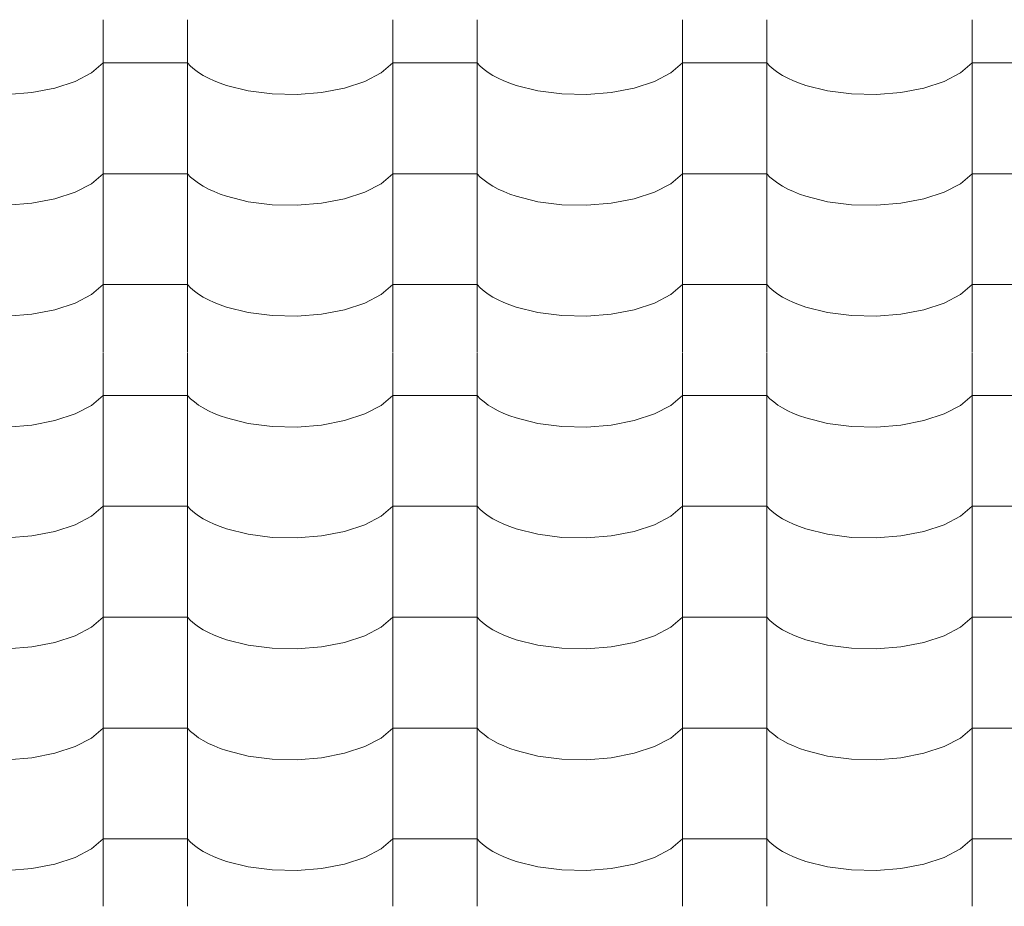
# Model space of a CAD drawing. Header units: millimetres. Extents: x -36478 to 31050, y -14815 to 11827.
# Tile 311 of 656: x -12654 to -12093, y 7967 to 8472. Entities that reach past the tile are written whole.
import ezdxf

# ---------------------------------------------------------------- set-up
doc = ezdxf.new("R2010")
doc.units = ezdxf.units.MM
doc.header["$MEASUREMENT"] = 0
doc.layers.add('Nové_Výplně - Povrchové', color=7, linetype='Continuous')

# ---------------------------------------------------------------- blocks, each defined once
blk = doc.blocks.new('*X13')
at = {"layer": 'Nové_Výplně - Povrchové', "color": 21, "linetype": 'Continuous', "lineweight": 20, "true_color": 0xffaaaa}
for p, q in [((-12606.72, 8471.93), (-12606.72, 8409.05)), ((-12558.69, 8471.93), (-12558.69, 8409.05)), ((-12441.72, 8471.93), (-12441.72, 8409.05)), ((-12393.69, 8471.93), (-12393.69, 8409.05)), ((-12276.72, 8471.93), (-12276.72, 8409.05)), ((-12228.69, 8471.93), (-12228.69, 8409.05)), ((-12111.72, 8471.93), (-12111.72, 8409.05)), ((-12613.39, 8441.71), (-12606.72, 8447.4)), ((-12582.71, 8447.4), (-12606.72, 8447.4)), ((-12558.69, 8447.4), (-12582.71, 8447.4)), ((-12558.69, 8447.4), (-12556.86, 8445.5)), ((-12448.39, 8441.71), (-12441.72, 8447.4)), ((-12417.71, 8447.4), (-12441.72, 8447.4)), ((-12393.69, 8447.4), (-12417.71, 8447.4)), ((-12393.69, 8447.4), (-12391.86, 8445.5)), ((-12283.39, 8441.71), (-12276.72, 8447.4)), ((-12252.71, 8447.4), (-12276.72, 8447.4)), ((-12228.69, 8447.4), (-12252.71, 8447.4)), ((-12228.69, 8447.4), (-12226.86, 8445.5)), ((-12118.39, 8441.71), (-12111.72, 8447.4)), ((-12087.71, 8447.4), (-12111.72, 8447.4)), ((-12622.7, 8436.84), (-12613.39, 8441.71)), ((-12556.86, 8445.5), (-12554.74, 8443.67)), ((-12554.74, 8443.67), (-12552.34, 8441.92)), ((-12552.34, 8441.92), (-12549.65, 8440.25)), ((-12457.7, 8436.84), (-12448.39, 8441.71)), ((-12391.86, 8445.5), (-12389.74, 8443.67)), ((-12389.74, 8443.67), (-12387.34, 8441.92)), ((-12387.34, 8441.92), (-12384.65, 8440.25)), ((-12292.7, 8436.84), (-12283.39, 8441.71)), ((-12226.86, 8445.5), (-12224.74, 8443.67)), ((-12224.74, 8443.67), (-12222.34, 8441.92)), ((-12222.34, 8441.92), (-12219.65, 8440.25)), ((-12127.7, 8436.84), (-12118.39, 8441.71)), ((-12634.18, 8433.05), (-12622.7, 8436.84)), ((-12549.65, 8440.25), (-12546.71, 8438.67)), ((-12546.71, 8438.67), (-12543.53, 8437.19)), ((-12543.53, 8437.19), (-12540.12, 8435.82)), ((-12540.12, 8435.82), (-12536.5, 8434.57)), ((-12469.18, 8433.05), (-12457.7, 8436.84)), ((-12384.65, 8440.25), (-12381.71, 8438.67)), ((-12381.71, 8438.67), (-12378.53, 8437.19)), ((-12378.53, 8437.19), (-12375.12, 8435.82)), ((-12375.12, 8435.82), (-12371.5, 8434.57)), ((-12304.18, 8433.05), (-12292.7, 8436.84)), ((-12219.65, 8440.25), (-12216.71, 8438.67)), ((-12216.71, 8438.67), (-12213.53, 8437.19)), ((-12213.53, 8437.19), (-12210.12, 8435.82)), ((-12210.12, 8435.82), (-12206.5, 8434.57)), ((-12139.18, 8433.05), (-12127.7, 8436.84)), ((-12661.21, 8429.39), (-12647.24, 8430.52)), ((-12647.24, 8430.52), (-12634.18, 8433.05)), ((-12536.5, 8434.57), (-12524.05, 8431.46)), ((-12524.05, 8431.46), (-12510.39, 8429.71)), ((-12510.39, 8429.71), (-12496.21, 8429.39)), ((-12496.21, 8429.39), (-12482.24, 8430.52)), ((-12482.24, 8430.52), (-12469.18, 8433.05)), ((-12371.5, 8434.57), (-12359.05, 8431.46)), ((-12359.05, 8431.46), (-12345.39, 8429.71)), ((-12345.39, 8429.71), (-12331.21, 8429.39)), ((-12331.21, 8429.39), (-12317.24, 8430.52)), ((-12317.24, 8430.52), (-12304.18, 8433.05)), ((-12206.5, 8434.57), (-12194.05, 8431.46)), ((-12194.05, 8431.46), (-12180.39, 8429.71)), ((-12180.39, 8429.71), (-12166.21, 8429.39)), ((-12166.21, 8429.39), (-12152.24, 8430.52)), ((-12152.24, 8430.52), (-12139.18, 8433.05)), ((-12606.72, 8408.82), (-12606.72, 8345.95)), ((-12558.69, 8408.82), (-12558.69, 8345.95)), ((-12441.72, 8408.82), (-12441.72, 8345.95)), ((-12393.69, 8408.82), (-12393.69, 8345.95)), ((-12276.72, 8408.82), (-12276.72, 8345.95)), ((-12228.69, 8408.82), (-12228.69, 8345.95)), ((-12111.72, 8408.82), (-12111.72, 8345.95)), ((-12613.39, 8378.6), (-12606.72, 8384.29)), ((-12582.71, 8384.29), (-12606.72, 8384.29)), ((-12558.69, 8384.29), (-12582.71, 8384.29)), ((-12558.69, 8384.29), (-12556.86, 8382.4)), ((-12556.86, 8382.4), (-12554.74, 8380.57)), ((-12554.74, 8380.57), (-12552.34, 8378.81)), ((-12448.39, 8378.6), (-12441.72, 8384.29)), ((-12417.71, 8384.29), (-12441.72, 8384.29)), ((-12393.69, 8384.29), (-12417.71, 8384.29)), ((-12393.69, 8384.29), (-12391.86, 8382.4)), ((-12391.86, 8382.4), (-12389.74, 8380.57)), ((-12389.74, 8380.57), (-12387.34, 8378.81)), ((-12283.39, 8378.6), (-12276.72, 8384.29)), ((-12252.71, 8384.29), (-12276.72, 8384.29)), ((-12228.69, 8384.29), (-12252.71, 8384.29)), ((-12228.69, 8384.29), (-12226.86, 8382.4)), ((-12226.86, 8382.4), (-12224.74, 8380.57)), ((-12224.74, 8380.57), (-12222.34, 8378.81)), ((-12118.39, 8378.6), (-12111.72, 8384.29)), ((-12087.71, 8384.29), (-12111.72, 8384.29)), ((-12634.18, 8369.94), (-12622.7, 8373.74)), ((-12622.7, 8373.74), (-12613.39, 8378.6)), ((-12552.34, 8378.81), (-12549.65, 8377.14)), ((-12549.65, 8377.14), (-12546.71, 8375.56)), ((-12546.71, 8375.56), (-12543.53, 8374.08)), ((-12543.53, 8374.08), (-12540.12, 8372.71)), ((-12469.18, 8369.94), (-12457.7, 8373.74)), ((-12457.7, 8373.74), (-12448.39, 8378.6)), ((-12387.34, 8378.81), (-12384.65, 8377.14)), ((-12384.65, 8377.14), (-12381.71, 8375.56)), ((-12381.71, 8375.56), (-12378.53, 8374.08)), ((-12378.53, 8374.08), (-12375.12, 8372.71)), ((-12304.18, 8369.94), (-12292.7, 8373.74)), ((-12292.7, 8373.74), (-12283.39, 8378.6)), ((-12222.34, 8378.81), (-12219.65, 8377.14)), ((-12219.65, 8377.14), (-12216.71, 8375.56)), ((-12216.71, 8375.56), (-12213.53, 8374.08)), ((-12213.53, 8374.08), (-12210.12, 8372.71)), ((-12139.18, 8369.94), (-12127.7, 8373.74)), ((-12127.7, 8373.74), (-12118.39, 8378.6)), ((-12647.24, 8367.42), (-12634.18, 8369.94)), ((-12540.12, 8372.71), (-12536.5, 8371.46)), ((-12536.5, 8371.46), (-12524.05, 8368.36)), ((-12524.05, 8368.36), (-12510.39, 8366.6)), ((-12482.24, 8367.42), (-12469.18, 8369.94)), ((-12375.12, 8372.71), (-12371.5, 8371.46)), ((-12371.5, 8371.46), (-12359.05, 8368.36)), ((-12359.05, 8368.36), (-12345.39, 8366.6)), ((-12317.24, 8367.42), (-12304.18, 8369.94)), ((-12210.12, 8372.71), (-12206.5, 8371.46)), ((-12206.5, 8371.46), (-12194.05, 8368.36)), ((-12194.05, 8368.36), (-12180.39, 8366.6)), ((-12152.24, 8367.42), (-12139.18, 8369.94)), ((-12661.21, 8366.28), (-12647.24, 8367.42)), ((-12510.39, 8366.6), (-12496.21, 8366.28)), ((-12496.21, 8366.28), (-12482.24, 8367.42)), ((-12345.39, 8366.6), (-12331.21, 8366.28)), ((-12331.21, 8366.28), (-12317.24, 8367.42)), ((-12180.39, 8366.6), (-12166.21, 8366.28)), ((-12166.21, 8366.28), (-12152.24, 8367.42)), ((-12606.72, 8345.72), (-12606.72, 8282.84)), ((-12558.69, 8345.72), (-12558.69, 8282.84)), ((-12441.72, 8345.72), (-12441.72, 8282.84)), ((-12393.69, 8345.72), (-12393.69, 8282.84)), ((-12276.72, 8345.72), (-12276.72, 8282.84)), ((-12228.69, 8345.72), (-12228.69, 8282.84)), ((-12111.72, 8345.72), (-12111.72, 8282.84)), ((-12613.39, 8315.5), (-12606.72, 8321.19)), ((-12582.71, 8321.19), (-12606.72, 8321.19)), ((-12558.69, 8321.19), (-12582.71, 8321.19)), ((-12558.69, 8321.19), (-12556.86, 8319.29)), ((-12556.86, 8319.29), (-12554.74, 8317.46)), ((-12554.74, 8317.46), (-12552.34, 8315.71)), ((-12448.39, 8315.5), (-12441.72, 8321.19)), ((-12417.71, 8321.19), (-12441.72, 8321.19)), ((-12393.69, 8321.19), (-12417.71, 8321.19)), ((-12393.69, 8321.19), (-12391.86, 8319.29)), ((-12391.86, 8319.29), (-12389.74, 8317.46)), ((-12389.74, 8317.46), (-12387.34, 8315.71)), ((-12283.39, 8315.5), (-12276.72, 8321.19)), ((-12252.71, 8321.19), (-12276.72, 8321.19)), ((-12228.69, 8321.19), (-12252.71, 8321.19)), ((-12228.69, 8321.19), (-12226.86, 8319.29)), ((-12226.86, 8319.29), (-12224.74, 8317.46)), ((-12224.74, 8317.46), (-12222.34, 8315.71)), ((-12118.39, 8315.5), (-12111.72, 8321.19)), ((-12087.71, 8321.19), (-12111.72, 8321.19)), ((-12622.7, 8310.63), (-12613.39, 8315.5)), ((-12552.34, 8315.71), (-12549.65, 8314.04)), ((-12549.65, 8314.04), (-12546.71, 8312.46)), ((-12546.71, 8312.46), (-12543.53, 8310.98)), ((-12457.7, 8310.63), (-12448.39, 8315.5)), ((-12387.34, 8315.71), (-12384.65, 8314.04)), ((-12384.65, 8314.04), (-12381.71, 8312.46)), ((-12381.71, 8312.46), (-12378.53, 8310.98)), ((-12292.7, 8310.63), (-12283.39, 8315.5)), ((-12222.34, 8315.71), (-12219.65, 8314.04)), ((-12219.65, 8314.04), (-12216.71, 8312.46)), ((-12216.71, 8312.46), (-12213.53, 8310.98)), ((-12127.7, 8310.63), (-12118.39, 8315.5)), ((-12647.24, 8304.31), (-12634.18, 8306.84)), ((-12634.18, 8306.84), (-12622.7, 8310.63)), ((-12543.53, 8310.98), (-12540.12, 8309.61)), ((-12540.12, 8309.61), (-12536.5, 8308.36)), ((-12536.5, 8308.36), (-12524.05, 8305.25)), ((-12482.24, 8304.31), (-12469.18, 8306.84)), ((-12469.18, 8306.84), (-12457.7, 8310.63)), ((-12378.53, 8310.98), (-12375.12, 8309.61)), ((-12375.12, 8309.61), (-12371.5, 8308.36)), ((-12371.5, 8308.36), (-12359.05, 8305.25)), ((-12317.24, 8304.31), (-12304.18, 8306.84)), ((-12304.18, 8306.84), (-12292.7, 8310.63)), ((-12213.53, 8310.98), (-12210.12, 8309.61)), ((-12210.12, 8309.61), (-12206.5, 8308.36)), ((-12206.5, 8308.36), (-12194.05, 8305.25)), ((-12152.24, 8304.31), (-12139.18, 8306.84)), ((-12139.18, 8306.84), (-12127.7, 8310.63)), ((-12661.21, 8303.18), (-12647.24, 8304.31)), ((-12524.05, 8305.25), (-12510.39, 8303.5)), ((-12510.39, 8303.5), (-12496.21, 8303.18)), ((-12496.21, 8303.18), (-12482.24, 8304.31)), ((-12359.05, 8305.25), (-12345.39, 8303.5)), ((-12345.39, 8303.5), (-12331.21, 8303.18)), ((-12331.21, 8303.18), (-12317.24, 8304.31)), ((-12194.05, 8305.25), (-12180.39, 8303.5)), ((-12180.39, 8303.5), (-12166.21, 8303.18)), ((-12166.21, 8303.18), (-12152.24, 8304.31)), ((-12606.72, 8282.61), (-12606.72, 8219.74)), ((-12558.69, 8282.61), (-12558.69, 8219.74)), ((-12441.72, 8282.61), (-12441.72, 8219.74)), ((-12393.69, 8282.61), (-12393.69, 8219.74)), ((-12276.72, 8282.61), (-12276.72, 8219.74)), ((-12228.69, 8282.61), (-12228.69, 8219.74)), ((-12111.72, 8282.61), (-12111.72, 8219.74)), ((-12613.39, 8252.39), (-12606.72, 8258.08)), ((-12582.71, 8258.08), (-12606.72, 8258.08)), ((-12558.69, 8258.08), (-12582.71, 8258.08)), ((-12558.69, 8258.08), (-12556.86, 8256.19)), ((-12556.86, 8256.19), (-12554.74, 8254.36)), ((-12448.39, 8252.39), (-12441.72, 8258.08)), ((-12417.71, 8258.08), (-12441.72, 8258.08)), ((-12393.69, 8258.08), (-12417.71, 8258.08)), ((-12393.69, 8258.08), (-12391.86, 8256.19)), ((-12391.86, 8256.19), (-12389.74, 8254.36)), ((-12283.39, 8252.39), (-12276.72, 8258.08)), ((-12252.71, 8258.08), (-12276.72, 8258.08)), ((-12228.69, 8258.08), (-12252.71, 8258.08)), ((-12228.69, 8258.08), (-12226.86, 8256.19)), ((-12226.86, 8256.19), (-12224.74, 8254.36)), ((-12118.39, 8252.39), (-12111.72, 8258.08)), ((-12087.71, 8258.08), (-12111.72, 8258.08)), ((-12622.7, 8247.53), (-12613.39, 8252.39)), ((-12554.74, 8254.36), (-12552.34, 8252.6)), ((-12552.34, 8252.6), (-12549.65, 8250.93)), ((-12549.65, 8250.93), (-12546.71, 8249.35)), ((-12457.7, 8247.53), (-12448.39, 8252.39)), ((-12389.74, 8254.36), (-12387.34, 8252.6)), ((-12387.34, 8252.6), (-12384.65, 8250.93)), ((-12384.65, 8250.93), (-12381.71, 8249.35)), ((-12292.7, 8247.53), (-12283.39, 8252.39)), ((-12224.74, 8254.36), (-12222.34, 8252.6)), ((-12222.34, 8252.6), (-12219.65, 8250.93)), ((-12219.65, 8250.93), (-12216.71, 8249.35)), ((-12127.7, 8247.53), (-12118.39, 8252.39)), ((-12634.18, 8243.73), (-12622.7, 8247.53)), ((-12546.71, 8249.35), (-12543.53, 8247.88)), ((-12543.53, 8247.88), (-12540.12, 8246.51)), ((-12540.12, 8246.51), (-12536.5, 8245.25)), ((-12536.5, 8245.25), (-12524.05, 8242.15)), ((-12469.18, 8243.73), (-12457.7, 8247.53)), ((-12381.71, 8249.35), (-12378.53, 8247.88)), ((-12378.53, 8247.88), (-12375.12, 8246.51)), ((-12375.12, 8246.51), (-12371.5, 8245.25)), ((-12371.5, 8245.25), (-12359.05, 8242.15)), ((-12304.18, 8243.73), (-12292.7, 8247.53)), ((-12216.71, 8249.35), (-12213.53, 8247.88)), ((-12213.53, 8247.88), (-12210.12, 8246.51)), ((-12210.12, 8246.51), (-12206.5, 8245.25)), ((-12206.5, 8245.25), (-12194.05, 8242.15)), ((-12139.18, 8243.73), (-12127.7, 8247.53)), ((-12661.21, 8240.07), (-12647.24, 8241.21)), ((-12647.24, 8241.21), (-12634.18, 8243.73)), ((-12524.05, 8242.15), (-12510.39, 8240.39)), ((-12510.39, 8240.39), (-12496.21, 8240.07)), ((-12496.21, 8240.07), (-12482.24, 8241.21)), ((-12482.24, 8241.21), (-12469.18, 8243.73)), ((-12359.05, 8242.15), (-12345.39, 8240.39)), ((-12345.39, 8240.39), (-12331.21, 8240.07)), ((-12331.21, 8240.07), (-12317.24, 8241.21)), ((-12317.24, 8241.21), (-12304.18, 8243.73)), ((-12194.05, 8242.15), (-12180.39, 8240.39)), ((-12180.39, 8240.39), (-12166.21, 8240.07)), ((-12166.21, 8240.07), (-12152.24, 8241.21)), ((-12152.24, 8241.21), (-12139.18, 8243.73)), ((-12606.72, 8219.51), (-12606.72, 8156.63)), ((-12558.69, 8219.51), (-12558.69, 8156.63)), ((-12441.72, 8219.51), (-12441.72, 8156.63)), ((-12393.69, 8219.51), (-12393.69, 8156.63)), ((-12276.72, 8219.51), (-12276.72, 8156.63)), ((-12228.69, 8219.51), (-12228.69, 8156.63)), ((-12111.72, 8219.51), (-12111.72, 8156.63)), ((-12613.39, 8189.29), (-12606.72, 8194.98)), ((-12582.71, 8194.98), (-12606.72, 8194.98)), ((-12558.69, 8194.98), (-12582.71, 8194.98)), ((-12558.69, 8194.98), (-12556.86, 8193.08)), ((-12448.39, 8189.29), (-12441.72, 8194.98)), ((-12417.71, 8194.98), (-12441.72, 8194.98)), ((-12393.69, 8194.98), (-12417.71, 8194.98)), ((-12393.69, 8194.98), (-12391.86, 8193.08)), ((-12283.39, 8189.29), (-12276.72, 8194.98)), ((-12252.71, 8194.98), (-12276.72, 8194.98)), ((-12228.69, 8194.98), (-12252.71, 8194.98)), ((-12228.69, 8194.98), (-12226.86, 8193.08)), ((-12118.39, 8189.29), (-12111.72, 8194.98)), ((-12087.71, 8194.98), (-12111.72, 8194.98)), ((-12622.7, 8184.42), (-12613.39, 8189.29)), ((-12556.86, 8193.08), (-12554.74, 8191.25)), ((-12554.74, 8191.25), (-12552.34, 8189.5)), ((-12552.34, 8189.5), (-12549.65, 8187.83)), ((-12457.7, 8184.42), (-12448.39, 8189.29)), ((-12391.86, 8193.08), (-12389.74, 8191.25)), ((-12389.74, 8191.25), (-12387.34, 8189.5)), ((-12387.34, 8189.5), (-12384.65, 8187.83)), ((-12292.7, 8184.42), (-12283.39, 8189.29)), ((-12226.86, 8193.08), (-12224.74, 8191.25)), ((-12224.74, 8191.25), (-12222.34, 8189.5)), ((-12222.34, 8189.5), (-12219.65, 8187.83)), ((-12127.7, 8184.42), (-12118.39, 8189.29)), ((-12634.18, 8180.63), (-12622.7, 8184.42)), ((-12549.65, 8187.83), (-12546.71, 8186.25)), ((-12546.71, 8186.25), (-12543.53, 8184.77)), ((-12543.53, 8184.77), (-12540.12, 8183.4)), ((-12540.12, 8183.4), (-12536.5, 8182.15)), ((-12469.18, 8180.63), (-12457.7, 8184.42)), ((-12384.65, 8187.83), (-12381.71, 8186.25)), ((-12381.71, 8186.25), (-12378.53, 8184.77)), ((-12378.53, 8184.77), (-12375.12, 8183.4)), ((-12375.12, 8183.4), (-12371.5, 8182.15)), ((-12304.18, 8180.63), (-12292.7, 8184.42)), ((-12219.65, 8187.83), (-12216.71, 8186.25)), ((-12216.71, 8186.25), (-12213.53, 8184.77)), ((-12213.53, 8184.77), (-12210.12, 8183.4)), ((-12210.12, 8183.4), (-12206.5, 8182.15)), ((-12139.18, 8180.63), (-12127.7, 8184.42)), ((-12661.21, 8176.97), (-12647.24, 8178.1)), ((-12647.24, 8178.1), (-12634.18, 8180.63)), ((-12536.5, 8182.15), (-12524.05, 8179.04)), ((-12524.05, 8179.04), (-12510.39, 8177.29)), ((-12510.39, 8177.29), (-12496.21, 8176.97)), ((-12496.21, 8176.97), (-12482.24, 8178.1)), ((-12482.24, 8178.1), (-12469.18, 8180.63)), ((-12371.5, 8182.15), (-12359.05, 8179.04)), ((-12359.05, 8179.04), (-12345.39, 8177.29)), ((-12345.39, 8177.29), (-12331.21, 8176.97)), ((-12331.21, 8176.97), (-12317.24, 8178.1)), ((-12317.24, 8178.1), (-12304.18, 8180.63)), ((-12206.5, 8182.15), (-12194.05, 8179.04)), ((-12194.05, 8179.04), (-12180.39, 8177.29)), ((-12180.39, 8177.29), (-12166.21, 8176.97)), ((-12166.21, 8176.97), (-12152.24, 8178.1)), ((-12152.24, 8178.1), (-12139.18, 8180.63)), ((-12606.72, 8156.41), (-12606.72, 8093.53)), ((-12558.69, 8156.41), (-12558.69, 8093.53)), ((-12441.72, 8156.41), (-12441.72, 8093.53)), ((-12393.69, 8156.41), (-12393.69, 8093.53)), ((-12276.72, 8156.41), (-12276.72, 8093.53)), ((-12228.69, 8156.41), (-12228.69, 8093.53)), ((-12111.72, 8156.41), (-12111.72, 8093.53)), ((-12613.39, 8126.18), (-12606.72, 8131.87)), ((-12582.71, 8131.87), (-12606.72, 8131.87)), ((-12558.69, 8131.87), (-12582.71, 8131.87)), ((-12558.69, 8131.87), (-12556.86, 8129.98)), ((-12556.86, 8129.98), (-12554.74, 8128.15)), ((-12554.74, 8128.15), (-12552.34, 8126.39)), ((-12448.39, 8126.18), (-12441.72, 8131.87)), ((-12417.71, 8131.87), (-12441.72, 8131.87)), ((-12393.69, 8131.87), (-12417.71, 8131.87)), ((-12393.69, 8131.87), (-12391.86, 8129.98)), ((-12391.86, 8129.98), (-12389.74, 8128.15)), ((-12389.74, 8128.15), (-12387.34, 8126.39)), ((-12283.39, 8126.18), (-12276.72, 8131.87)), ((-12252.71, 8131.87), (-12276.72, 8131.87)), ((-12228.69, 8131.87), (-12252.71, 8131.87)), ((-12228.69, 8131.87), (-12226.86, 8129.98)), ((-12226.86, 8129.98), (-12224.74, 8128.15)), ((-12224.74, 8128.15), (-12222.34, 8126.39)), ((-12118.39, 8126.18), (-12111.72, 8131.87)), ((-12087.71, 8131.87), (-12111.72, 8131.87)), ((-12634.18, 8117.53), (-12622.7, 8121.32)), ((-12622.7, 8121.32), (-12613.39, 8126.18)), ((-12552.34, 8126.39), (-12549.65, 8124.72)), ((-12549.65, 8124.72), (-12546.71, 8123.14)), ((-12546.71, 8123.14), (-12543.53, 8121.67)), ((-12543.53, 8121.67), (-12540.12, 8120.3)), ((-12469.18, 8117.53), (-12457.7, 8121.32)), ((-12457.7, 8121.32), (-12448.39, 8126.18)), ((-12387.34, 8126.39), (-12384.65, 8124.72)), ((-12384.65, 8124.72), (-12381.71, 8123.14)), ((-12381.71, 8123.14), (-12378.53, 8121.67)), ((-12378.53, 8121.67), (-12375.12, 8120.3)), ((-12304.18, 8117.53), (-12292.7, 8121.32)), ((-12292.7, 8121.32), (-12283.39, 8126.18)), ((-12222.34, 8126.39), (-12219.65, 8124.72)), ((-12219.65, 8124.72), (-12216.71, 8123.14)), ((-12216.71, 8123.14), (-12213.53, 8121.67)), ((-12213.53, 8121.67), (-12210.12, 8120.3)), ((-12139.18, 8117.53), (-12127.7, 8121.32)), ((-12127.7, 8121.32), (-12118.39, 8126.18)), ((-12647.24, 8115), (-12634.18, 8117.53)), ((-12540.12, 8120.3), (-12536.5, 8119.04)), ((-12536.5, 8119.04), (-12524.05, 8115.94)), ((-12524.05, 8115.94), (-12510.39, 8114.18)), ((-12482.24, 8115), (-12469.18, 8117.53)), ((-12375.12, 8120.3), (-12371.5, 8119.04)), ((-12371.5, 8119.04), (-12359.05, 8115.94)), ((-12359.05, 8115.94), (-12345.39, 8114.18)), ((-12317.24, 8115), (-12304.18, 8117.53)), ((-12210.12, 8120.3), (-12206.5, 8119.04)), ((-12206.5, 8119.04), (-12194.05, 8115.94)), ((-12194.05, 8115.94), (-12180.39, 8114.18)), ((-12152.24, 8115), (-12139.18, 8117.53)), ((-12661.21, 8113.86), (-12647.24, 8115)), ((-12510.39, 8114.18), (-12496.21, 8113.86)), ((-12496.21, 8113.86), (-12482.24, 8115)), ((-12345.39, 8114.18), (-12331.21, 8113.86)), ((-12331.21, 8113.86), (-12317.24, 8115)), ((-12180.39, 8114.18), (-12166.21, 8113.86)), ((-12166.21, 8113.86), (-12152.24, 8115)), ((-12606.72, 8093.3), (-12606.72, 8030.42)), ((-12558.69, 8093.3), (-12558.69, 8030.42)), ((-12441.72, 8093.3), (-12441.72, 8030.42)), ((-12393.69, 8093.3), (-12393.69, 8030.42)), ((-12276.72, 8093.3), (-12276.72, 8030.42)), ((-12228.69, 8093.3), (-12228.69, 8030.42)), ((-12111.72, 8093.3), (-12111.72, 8030.42)), ((-12613.39, 8063.08), (-12606.72, 8068.77)), ((-12582.71, 8068.77), (-12606.72, 8068.77)), ((-12558.69, 8068.77), (-12582.71, 8068.77)), ((-12558.69, 8068.77), (-12556.86, 8066.87)), ((-12556.86, 8066.87), (-12554.74, 8065.04)), ((-12554.74, 8065.04), (-12552.34, 8063.29)), ((-12448.39, 8063.08), (-12441.72, 8068.77)), ((-12417.71, 8068.77), (-12441.72, 8068.77)), ((-12393.69, 8068.77), (-12417.71, 8068.77)), ((-12393.69, 8068.77), (-12391.86, 8066.87)), ((-12391.86, 8066.87), (-12389.74, 8065.04)), ((-12389.74, 8065.04), (-12387.34, 8063.29)), ((-12283.39, 8063.08), (-12276.72, 8068.77)), ((-12252.71, 8068.77), (-12276.72, 8068.77)), ((-12228.69, 8068.77), (-12252.71, 8068.77)), ((-12228.69, 8068.77), (-12226.86, 8066.87)), ((-12226.86, 8066.87), (-12224.74, 8065.04)), ((-12224.74, 8065.04), (-12222.34, 8063.29)), ((-12118.39, 8063.08), (-12111.72, 8068.77)), ((-12087.71, 8068.77), (-12111.72, 8068.77)), ((-12622.7, 8058.21), (-12613.39, 8063.08)), ((-12552.34, 8063.29), (-12549.65, 8061.62)), ((-12549.65, 8061.62), (-12546.71, 8060.04)), ((-12546.71, 8060.04), (-12543.53, 8058.56)), ((-12457.7, 8058.21), (-12448.39, 8063.08)), ((-12387.34, 8063.29), (-12384.65, 8061.62)), ((-12384.65, 8061.62), (-12381.71, 8060.04)), ((-12381.71, 8060.04), (-12378.53, 8058.56)), ((-12292.7, 8058.21), (-12283.39, 8063.08)), ((-12222.34, 8063.29), (-12219.65, 8061.62)), ((-12219.65, 8061.62), (-12216.71, 8060.04)), ((-12216.71, 8060.04), (-12213.53, 8058.56)), ((-12127.7, 8058.21), (-12118.39, 8063.08)), ((-12647.24, 8051.89), (-12634.18, 8054.42)), ((-12634.18, 8054.42), (-12622.7, 8058.21)), ((-12543.53, 8058.56), (-12540.12, 8057.19)), ((-12540.12, 8057.19), (-12536.5, 8055.94)), ((-12536.5, 8055.94), (-12524.05, 8052.84)), ((-12482.24, 8051.89), (-12469.18, 8054.42)), ((-12469.18, 8054.42), (-12457.7, 8058.21)), ((-12378.53, 8058.56), (-12375.12, 8057.19)), ((-12375.12, 8057.19), (-12371.5, 8055.94)), ((-12371.5, 8055.94), (-12359.05, 8052.84)), ((-12317.24, 8051.89), (-12304.18, 8054.42)), ((-12304.18, 8054.42), (-12292.7, 8058.21)), ((-12213.53, 8058.56), (-12210.12, 8057.19)), ((-12210.12, 8057.19), (-12206.5, 8055.94)), ((-12206.5, 8055.94), (-12194.05, 8052.84)), ((-12152.24, 8051.89), (-12139.18, 8054.42)), ((-12139.18, 8054.42), (-12127.7, 8058.21)), ((-12661.21, 8050.76), (-12647.24, 8051.89)), ((-12524.05, 8052.84), (-12510.39, 8051.08)), ((-12510.39, 8051.08), (-12496.21, 8050.76)), ((-12496.21, 8050.76), (-12482.24, 8051.89)), ((-12359.05, 8052.84), (-12345.39, 8051.08)), ((-12345.39, 8051.08), (-12331.21, 8050.76)), ((-12331.21, 8050.76), (-12317.24, 8051.89)), ((-12194.05, 8052.84), (-12180.39, 8051.08)), ((-12180.39, 8051.08), (-12166.21, 8050.76)), ((-12166.21, 8050.76), (-12152.24, 8051.89)), ((-12606.72, 8030.2), (-12606.72, 7967.32)), ((-12558.69, 8030.2), (-12558.69, 7967.32)), ((-12441.72, 8030.2), (-12441.72, 7967.32)), ((-12393.69, 8030.2), (-12393.69, 7967.32)), ((-12276.72, 8030.2), (-12276.72, 7967.32)), ((-12228.69, 8030.2), (-12228.69, 7967.32)), ((-12111.72, 8030.2), (-12111.72, 7967.32)), ((-12613.39, 7999.97), (-12606.72, 8005.66)), ((-12582.71, 8005.66), (-12606.72, 8005.66)), ((-12558.69, 8005.66), (-12582.71, 8005.66)), ((-12558.69, 8005.66), (-12556.86, 8003.77)), ((-12556.86, 8003.77), (-12554.74, 8001.94)), ((-12448.39, 7999.97), (-12441.72, 8005.66)), ((-12417.71, 8005.66), (-12441.72, 8005.66)), ((-12393.69, 8005.66), (-12417.71, 8005.66)), ((-12393.69, 8005.66), (-12391.86, 8003.77)), ((-12391.86, 8003.77), (-12389.74, 8001.94)), ((-12283.39, 7999.97), (-12276.72, 8005.66)), ((-12252.71, 8005.66), (-12276.72, 8005.66)), ((-12228.69, 8005.66), (-12252.71, 8005.66)), ((-12228.69, 8005.66), (-12226.86, 8003.77)), ((-12226.86, 8003.77), (-12224.74, 8001.94)), ((-12118.39, 7999.97), (-12111.72, 8005.66)), ((-12087.71, 8005.66), (-12111.72, 8005.66)), ((-12622.7, 7995.11), (-12613.39, 7999.97)), ((-12554.74, 8001.94), (-12552.34, 8000.18)), ((-12552.34, 8000.18), (-12549.65, 7998.51)), ((-12549.65, 7998.51), (-12546.71, 7996.93)), ((-12457.7, 7995.11), (-12448.39, 7999.97)), ((-12389.74, 8001.94), (-12387.34, 8000.18)), ((-12387.34, 8000.18), (-12384.65, 7998.51)), ((-12384.65, 7998.51), (-12381.71, 7996.93)), ((-12292.7, 7995.11), (-12283.39, 7999.97)), ((-12224.74, 8001.94), (-12222.34, 8000.18)), ((-12222.34, 8000.18), (-12219.65, 7998.51)), ((-12219.65, 7998.51), (-12216.71, 7996.93)), ((-12127.7, 7995.11), (-12118.39, 7999.97)), ((-12634.18, 7991.32), (-12622.7, 7995.11)), ((-12546.71, 7996.93), (-12543.53, 7995.46)), ((-12543.53, 7995.46), (-12540.12, 7994.09)), ((-12540.12, 7994.09), (-12536.5, 7992.83)), ((-12536.5, 7992.83), (-12524.05, 7989.73)), ((-12469.18, 7991.32), (-12457.7, 7995.11)), ((-12381.71, 7996.93), (-12378.53, 7995.46)), ((-12378.53, 7995.46), (-12375.12, 7994.09)), ((-12375.12, 7994.09), (-12371.5, 7992.83)), ((-12371.5, 7992.83), (-12359.05, 7989.73)), ((-12304.18, 7991.32), (-12292.7, 7995.11)), ((-12216.71, 7996.93), (-12213.53, 7995.46)), ((-12213.53, 7995.46), (-12210.12, 7994.09)), ((-12210.12, 7994.09), (-12206.5, 7992.83)), ((-12206.5, 7992.83), (-12194.05, 7989.73)), ((-12139.18, 7991.32), (-12127.7, 7995.11)), ((-12661.21, 7987.66), (-12647.24, 7988.79)), ((-12647.24, 7988.79), (-12634.18, 7991.32)), ((-12524.05, 7989.73), (-12510.39, 7987.98)), ((-12510.39, 7987.98), (-12496.21, 7987.66)), ((-12496.21, 7987.66), (-12482.24, 7988.79)), ((-12482.24, 7988.79), (-12469.18, 7991.32)), ((-12359.05, 7989.73), (-12345.39, 7987.98)), ((-12345.39, 7987.98), (-12331.21, 7987.66)), ((-12331.21, 7987.66), (-12317.24, 7988.79)), ((-12317.24, 7988.79), (-12304.18, 7991.32)), ((-12194.05, 7989.73), (-12180.39, 7987.98)), ((-12180.39, 7987.98), (-12166.21, 7987.66)), ((-12166.21, 7987.66), (-12152.24, 7988.79)), ((-12152.24, 7988.79), (-12139.18, 7991.32))]:
    blk.add_line(p, q, dxfattribs=at)
blk = doc.blocks.new('výplň_6_1', base_point=(0, 0))
at = {"layer": 'Nové_Výplně - Povrchové', "color": 21, "linetype": 'Continuous', "lineweight": 20, "true_color": 0xffaaaa}
blk.add_blockref('*X13', (0, 0), dxfattribs=at)

msp = doc.modelspace()

# ---------------------------------------------------------------- block references
at = {"layer": 'Nové_Výplně - Povrchové', "color": 21, "linetype": 'Continuous', "lineweight": 20, "true_color": 0xffaaaa}
msp.add_blockref('výplň_6_1', (0, 0), dxfattribs=at)

doc.saveas('drawing.dxf')
